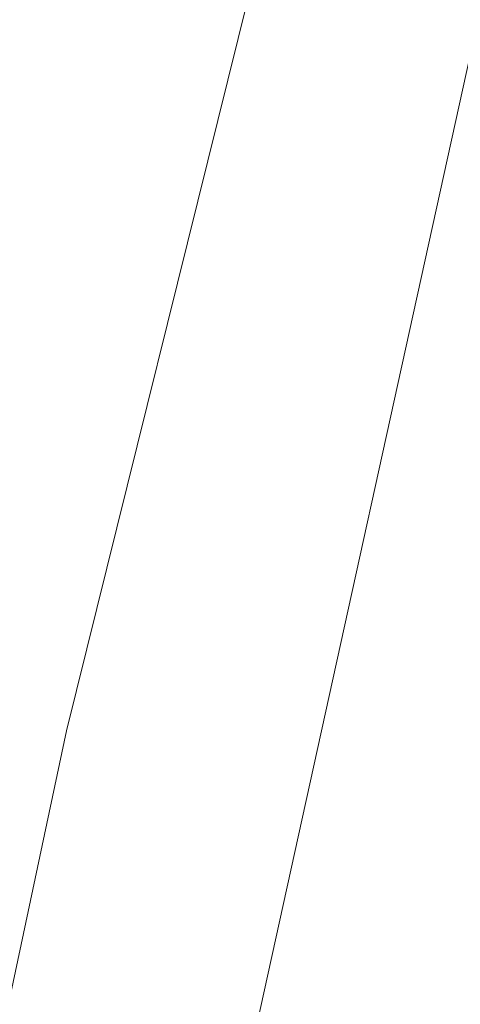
# Model space of a CAD drawing. Header units: metres. Extents: x 250001 to 257773, y 598992 to 609118.
# Tile 363 of 656: x 254925.569 to 254926.457, y 601124.872 to 601126.853. Entities that reach past the tile are written whole.
import ezdxf

# ---------------------------------------------------------------- set-up
doc = ezdxf.new("R2010")
doc.units = ezdxf.units.M
for name, color, linetype, lineweight in [('B-WE-GR-GRAS-GV', 252, 'Continuous', 13), ('B-WE-GW-GRONDWERKLIJN_KRUIN-G', 252, 'Continuous', 18), ('B-WE-GW-TALUD_KRUIN-G', 252, 'Continuous', 18), ('N-WE-VH-VERHARDING_HALFVERHARDING-A', 252, 'Continuous', 18), ('X-XX-AL-REFERENTIE-G', 7, 'Continuous', 18)]:
    doc.layers.add(name, color=color, linetype=linetype, lineweight=lineweight)

# ---------------------------------------------------------------- blocks, each defined once
blk = doc.blocks.new('BS2021-132-Xref-inmeting-2d-20210906')
at = {"layer": 'B-WE-GW-GRONDWERKLIJN_KRUIN-G'}
blk.add_lwpolyline([(254921.9448, 601108.4157), (254922.7923, 601112.1531), (254923.6399, 601115.8904), (254924.4107, 601119.5212), (254925.1814, 601123.1519), (254925.6635, 601125.4227), (254926.8497, 601130.2004), (254928.036, 601134.978), (254929.0518, 601139.716), (254930.0676, 601144.4541), (254930.9478, 601148.1427), (254931.828, 601151.8313), (254932.7081, 601155.52), (254933.686, 601159.8487), (254934.6638, 601164.1775), (254935.6417, 601168.5063), (254936.4467, 601172.5548), (254937.2516, 601176.6034), (254938.2559, 601180.6205), (254939.2602, 601184.6377), (254940.2644, 601188.6549), (254941.0834, 601192.8239)], dxfattribs=at)
blk = doc.blocks.new('BS2021-132-Xref-BGT-GRIJS-20210617-aangepast')
at = {"layer": 'B-WE-GR-GRAS-GV', "flags": 128}
for points in [[(254954.283, 601277.17), (254920.73, 601124.682), (254925.766, 601123.555), (254959.325, 601276.051)], [(254959.325, 601276.051), (254925.766, 601123.555), (254925.961, 601123.511), (254926.133, 601124.277), (254926.4764, 601124.2009)]]:
    blk.add_lwpolyline(points, dxfattribs=at)
at = {"layer": 'B-WE-GW-TALUD_KRUIN-G', "flags": 128}
blk.add_lwpolyline([(254925.766, 601123.555), (254959.325, 601276.051)], dxfattribs=at)

msp = doc.modelspace()

# ---------------------------------------------------------------- hatches: boundary and pattern name
at = {"layer": 'N-WE-VH-VERHARDING_HALFVERHARDING-A'}
h = msp.add_hatch(dxfattribs=at)
h.set_pattern_fill('AVH-HALFVERHARDING-SO', color=256, pattern_type=2)
h.set_pattern_definition([(50, (254847.808, 601253.6878), (3.5863, -0.31376), [0.375, -4.125]), (355, (254847.808, 601253.688), (-0.693757, 3.76096), [0.3, -3.3]), (100.4514, (254848.107, 601253.6617), (2.892547, 3.4472), [0.3187, -3.50571]), (46.1842, (254847.808, 601254.688), (5.336205, -0.827595), [0.5625, -6.1875]), (96.6356, (254848.253, 601254.619), (4.67331, 4.87059), [0.47805, -5.25856]), (351.1842, (254847.808, 601254.688), (4.67331, 4.87059), [0.45, -4.95]), (21, (254848.308, 601254.4378), (2.984535, -2.013094), [0.375, -4.125]), (326, (254848.308, 601254.438), (1.216577, 3.62575), [0.3, -3.3]), (71.4514, (254848.557, 601254.27), (4.201113, 1.61265), [0.3187, -3.50571]), (37.5, (254847.8081, 601253.6878), (0.060799, 1.664469), [0, -3.26, 0, -3.35, 0, -3.3125]), (7.5, (254847.8081, 601253.6878), (1.315348, 1.972059), [0, -1.91, 0, -3.185, 0, -1.2625]), (327.5, (254846.6931, 601253.6878), (2.669112, -0.112774), [0, -1.25, 0, -3.9, 0, -5.175]), (317.5, (254846.193, 601253.6878), (2.91593, 0.500525), [0, -1.625, 0, -2.59, 0, -3.675])])
edge = h.paths.add_edge_path()
edge.add_line((254940.4527, 601403.4276), (254953.3537, 601350.4374))
edge.add_line((254953.3537, 601350.4374), (254909.7238, 601236.4452))
edge.add_line((254909.7238, 601236.4452), (254860.9424, 601247.384))
edge.add_line((254860.9424, 601247.384), (254858.0979, 601234.699))
edge.add_line((254858.0979, 601234.699), (254835.6552, 601239.7316))
edge.add_line((254835.6552, 601239.7316), (254832.3731, 601225.0951))
edge.add_line((254832.3731, 601225.0951), (254827.9969, 601205.5798))
edge.add_line((254827.9969, 601205.5798), (254825.0696, 601206.2362))
edge.add_line((254825.0696, 601206.2362), (254814.9975, 601161.32))
edge.add_arc((254839.3917, 601155.8498), 25, 167.36094, 205.65948)
edge.add_line((254816.8571, 601145.0242), (254830.6694, 601116.2724))
edge.add_arc((254853.204, 601127.0979), 25, 205.65948, 227.89878)
edge.add_line((254836.4429, 601108.5489), (254908.7268, 601043.2326))
edge.add_line((254908.7268, 601043.2326), (254908.6815, 601043.0241))
edge.add_line((254908.6815, 601043.0241), (254907.6454, 601038.2601))
edge.add_line((254907.6454, 601038.2601), (254907.3876, 601037.1))
edge.add_line((254907.3876, 601037.1), (254905.4545, 601042.1461))
edge.add_line((254905.4545, 601042.1461), (254833.9941, 601106.7183))
edge.add_arc((254850.7552, 601125.2673), 25, 205.65948, 227.89878, ccw=False)
edge.add_line((254828.2206, 601114.4418), (254813.0032, 601146.1186))
edge.add_arc((254835.5378, 601156.9441), 25, 167.36094, 205.65948, ccw=False)
edge.add_line((254811.1436, 601162.4143), (254823.3546, 601216.8691))
edge.add_arc((254798.9604, 601222.3393), 25, 347.36094, 437.36094)
edge.add_line((254804.4306, 601246.7335), (254797.6003, 601248.2652))
edge.add_line((254797.6003, 601248.2652), (254798.9131, 601254.1198))
edge.add_line((254798.9131, 601254.1198), (254820.38, 601249.306))
edge.add_arc((254822.5681, 601259.0637), 10, 257.36094, 347.36094)
edge.add_line((254832.3258, 601256.8756), (254837.5772, 601280.294))
edge.add_line((254837.5772, 601280.294), (254866.8502, 601273.7298))
edge.add_line((254866.8502, 601273.7298), (254862.0364, 601252.2629))
edge.add_line((254862.0364, 601252.2629), (254885.5077, 601246.9996))
edge.add_arc((254890.9779, 601271.3938), 25, 257.36094, 339.05591)
edge.add_line((254914.3261, 601262.4574), (254945.3412, 601343.4908))
edge.add_arc((254921.993, 601352.4272), 25, 339.05591, 373.68306)
edge.add_line((254946.2835, 601358.341), (254935.7235, 601401.7153))
edge.add_line((254935.7235, 601401.7153), (254940.4527, 601403.4276))

# ---------------------------------------------------------------- block references
at = {"layer": 'X-XX-AL-REFERENTIE-G'}
for name in ['BS2021-132-Xref-BGT-GRIJS-20210617-aangepast', 'BS2021-132-Xref-inmeting-2d-20210906']:
    msp.add_blockref(name, (0, 0), dxfattribs=at)

doc.saveas('drawing.dxf')
